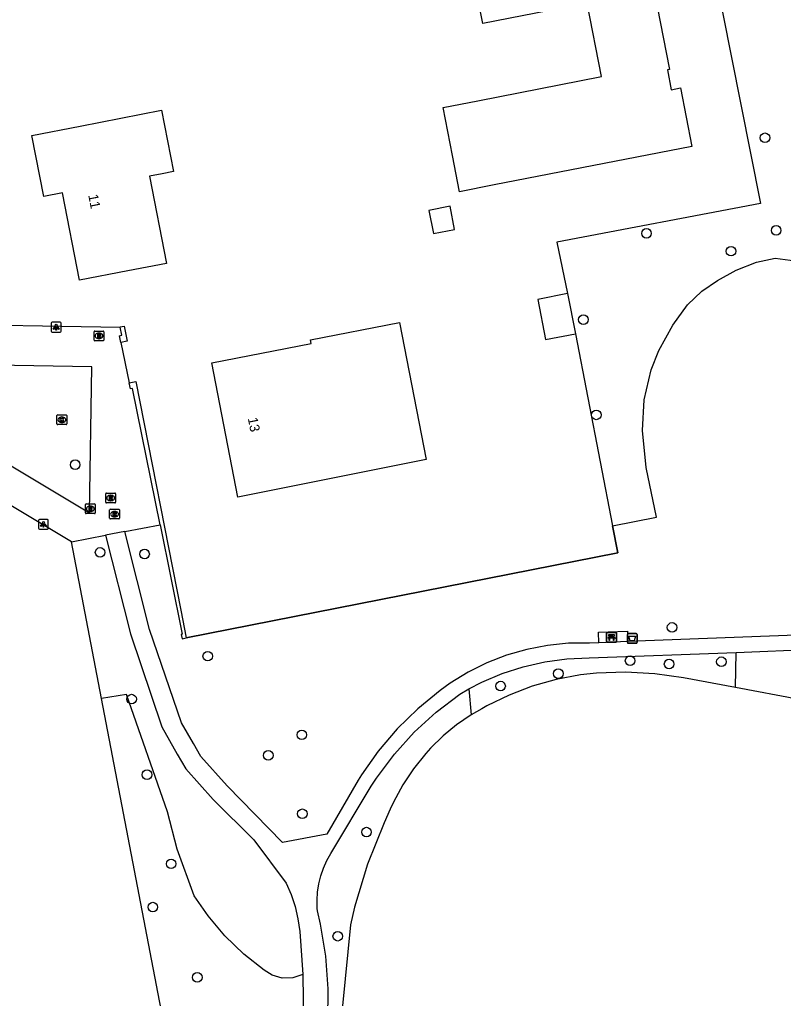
# Model space of a CAD drawing. Extents: x 157663 to 158496, y 379212 to 380934.
# Drawn here: x 158181.3 to 158259.3, y 380082.3 to 380182.1 of the extents above; entities that cross this region are included whole.
import ezdxf

# ---------------------------------------------------------------- set-up
doc = ezdxf.new("R2010")
doc.units = 0
for name, color, linetype in [('IMGEO_Afvalbak', 7, 'Continuous'), ('IMGEO_Bank', 7, 'Continuous'), ('IMGEO_Boom', 7, 'Continuous'), ('IMGEO_Brandkraan', 7, 'Continuous'), ('IMGEO_Groenvoorziening', 7, 'Continuous'), ('IMGEO_Hek', 7, 'Continuous'), ('IMGEO_Kolk', 7, 'Continuous'), ('IMGEO_Lichtpunt', 7, 'Continuous'), ('IMGEO_Loofbos', 7, 'Continuous'), ('IMGEO_Meer_plas_ven_vijver', 7, 'Continuous'), ('IMGEO_Muur', 7, 'Continuous'), ('IMGEO_Pand', 7, 'Continuous'), ('IMGEO_Pand_nummerreeks', 7, 'Continuous'), ('IMGEO_Rioolput', 7, 'Continuous'), ('IMGEO_Voetpad_halfverhard', 7, 'Continuous'), ('IMGEO_Voetpad_open', 7, 'Continuous')]:
    doc.layers.add(name, color=color, linetype=linetype)

msp = doc.modelspace()

# ---------------------------------------------------------------- linework, layer by layer
at = {"layer": 'IMGEO_Afvalbak'}
for p, q in [((158243.348, 380118.59), (158243.348, 380119.39)), ((158243.348, 380119.39), (158243.348, 380118.59)), ((158243.448, 380119.49), (158244.238, 380119.49)), ((158244.238, 380119.49), (158243.448, 380119.49)), ((158244.338, 380119.39), (158244.338, 380118.59)), ((158244.338, 380118.59), (158244.338, 380119.39)), ((158244.238, 380118.49), (158243.448, 380118.49)), ((158243.448, 380118.49), (158244.238, 380118.49))]:
    msp.add_line(p, q, dxfattribs=at)
msp.add_lwpolyline([(158243.491, 380119.204), (158244.195, 380119.204), (158244.046, 380118.734), (158243.64, 380118.734), (158243.491, 380119.204)], dxfattribs=at)
for centre, start, end in [((158243.448, 380119.39), 90, 180), ((158243.448, 380119.39), 90, 180), ((158244.238, 380119.39), 0, 90), ((158244.238, 380119.39), 360, 90), ((158243.448, 380118.59), 180, 270), ((158243.448, 380118.59), 180, 270), ((158244.238, 380118.59), 270, 0), ((158244.238, 380118.59), 270, 0)]:
    msp.add_arc(centre, 0.1, start, end, dxfattribs=at)
at = {"layer": 'IMGEO_Bank'}
for p, q in [((158241.237, 380118.678), (158241.237, 380119.519)), ((158241.237, 380119.519), (158241.237, 380118.678)), ((158241.312, 380119.603), (158242.153, 380119.603)), ((158242.153, 380119.603), (158241.312, 380119.603)), ((158241.934, 380119.001), (158241.541, 380119.001)), ((158241.546, 380119.109), (158241.546, 380119.215)), ((158241.59, 380119.215), (158241.59, 380119.109)), ((158241.878, 380119.221), (158241.596, 380119.221)), ((158241.596, 380119.103), (158241.878, 380119.103)), ((158241.884, 380119.109), (158241.884, 380119.215)), ((158241.928, 380119.215), (158241.928, 380119.109)), ((158242.237, 380119.528), (158242.237, 380118.687)), ((158242.237, 380118.687), (158242.237, 380119.528)), ((158242.162, 380118.603), (158241.321, 380118.603)), ((158241.321, 380118.603), (158242.162, 380118.603))]:
    msp.add_line(p, q, dxfattribs=at)
for points in [[(158241.484, 380119.001), (158241.342, 380119.001), (158241.454, 380119.103), (158241.54, 380119.103)], [(158241.54, 380119.221), (158241.454, 380119.221), (158241.454, 380119.382), (158242.017, 380119.382), (158242.017, 380119.221), (158241.934, 380119.221)], [(158241.534, 380118.994), (158241.534, 380118.787), (158241.491, 380118.787), (158241.491, 380118.994)], [(158241.934, 380119.103), (158242.017, 380119.103), (158242.129, 380119.001), (158241.99, 380119.001)], [(158241.984, 380118.994), (158241.984, 380118.787), (158241.94, 380118.787), (158241.94, 380118.994)]]:
    msp.add_lwpolyline(points, dxfattribs=at)
for centre, radius, start, end in [((158241.315, 380119.525), 0.0779, 92.4484, 184.28452), ((158241.315, 380119.525), 0.0779, 92.4484, 184.28452), ((158241.315, 380118.681), 0.0779, 182.4484, 274.28452), ((158241.315, 380118.681), 0.0779, 182.4484, 274.28452), ((158241.484, 380118.994), 0.00671, 2.89567, 87.10433), ((158241.541, 380118.994), 0.00671, 92.89567, 177.10433), ((158241.539, 380119.214), 0.00671, 2.89567, 87.10433), ((158241.539, 380119.11), 0.00671, 272.89567, 357.10433), ((158241.596, 380119.214), 0.00671, 92.89567, 177.10433), ((158241.596, 380119.11), 0.00671, 182.89567, 267.10433), ((158241.878, 380119.214), 0.00671, 2.89567, 87.10433), ((158241.878, 380119.11), 0.00671, 272.89567, 357.10433), ((158241.935, 380119.214), 0.00671, 92.89567, 177.10433), ((158241.935, 380119.11), 0.00671, 182.89567, 267.10433), ((158241.933, 380118.994), 0.00671, 2.89567, 87.10433), ((158241.99, 380118.994), 0.00671, 92.89567, 177.10433), ((158242.159, 380119.525), 0.0779, 2.4484, 94.28452), ((158242.159, 380119.525), 0.0779, 2.4484, 94.28452), ((158242.159, 380118.681), 0.0779, 272.4484, 4.28452), ((158242.159, 380118.681), 0.0779, 272.4484, 4.28452)]:
    msp.add_arc(centre, radius, start, end, dxfattribs=at)
at = {"layer": 'IMGEO_Boom'}
for centre in [(158257.394, 380170.079), (158245.306, 380160.323), (158258.533, 380160.634), (158253.93, 380158.505), (158238.865, 380151.522), (158240.182, 380141.801), (158187.008, 380136.719), (158189.549, 380127.768), (158194.086, 380127.603), (158247.912, 380120.113), (158200.537, 380117.178), (158243.629, 380116.712), (158247.612, 380116.378), (158252.947, 380116.609), (158236.31, 380115.396), (158230.413, 380114.126), (158192.762, 380112.795), (158210.133, 380109.148), (158206.71, 380107.057), (158194.338, 380105.083), (158210.187, 380101.094), (158216.732, 380099.226), (158196.797, 380095.986), (158194.931, 380091.572), (158213.799, 380088.597), (158199.464, 380084.403)]:
    msp.add_circle(centre, 0.489, dxfattribs=at)
at = {"layer": 'IMGEO_Brandkraan'}
for p, q in [((158188.929, 380149.431), (158188.929, 380150.283)), ((158189.004, 380150.357), (158189.856, 380150.357)), ((158189.417, 380150.137), (158189.442, 380150.137)), ((158189.93, 380150.283), (158189.93, 380149.431)), ((158189.856, 380149.357), (158189.004, 380149.357)), ((158189.44, 380149.577), (158189.415, 380149.577))]:
    msp.add_line(p, q, dxfattribs=at)
for points in [[(158188.929, 380149.431), (158188.929, 380150.283)], [(158189.004, 380150.357), (158189.856, 380150.357)], [(158189.277, 380150.057), (158189.277, 380149.657), (158189.49, 380149.657)], [(158189.508, 380150.057), (158189.277, 380150.057)], [(158189.456, 380149.976), (158189.402, 380149.976), (158189.402, 380149.9)], [(158189.402, 380149.9), (158189.455, 380149.9)], [(158189.464, 380149.824), (158189.402, 380149.824), (158189.402, 380149.743)], [(158189.402, 380149.743), (158189.464, 380149.743)], [(158189.93, 380150.283), (158189.93, 380149.431)], [(158189.856, 380149.357), (158189.004, 380149.357)]]:
    msp.add_lwpolyline(points, dxfattribs=at)
for centre, radius, start, end in [((158189.006, 380150.281), 0.0765, 91.55205, 178.44795), ((158189.006, 380150.281), 0.0765, 91.55205, 178.44795), ((158189.457, 380149.938), 0.0379, 267.82845, 90.93552), ((158189.465, 380149.783), 0.0404, 269.87594, 90.50774), ((158189.496, 380149.908), 0.251, 268.66757, 293.53466), ((158189.512, 380149.912), 0.145, 59.4692, 91.53667), ((158189.537, 380149.959), 0.0922, 285.51372, 58.15012), ((158189.542, 380149.767), 0.105, 301.31148, 78.98903), ((158189.854, 380150.281), 0.0765, 1.55205, 88.44795), ((158189.854, 380150.281), 0.0765, 1.55205, 88.44795), ((158189.006, 380149.433), 0.0765, 181.55205, 268.44795), ((158189.006, 380149.433), 0.0765, 181.55205, 268.44795), ((158189.854, 380149.433), 0.0765, 271.55205, 358.44795), ((158189.854, 380149.433), 0.0765, 271.55205, 358.44795)]:
    msp.add_arc(centre, radius, start, end, dxfattribs=at)
for centre, major_axis, ratio, start_param, end_param in [((158189.416, 380149.857), (-0.387, 0.002), 0.722429, 4.712389, 7.853982), ((158189.441, 380149.857), (-0.39, 0.002), 0.717154, 1.570796, 4.712389)]:
    msp.add_ellipse(centre, major_axis=major_axis, ratio=ratio, start_param=start_param, end_param=end_param, dxfattribs=at)
at = {"layer": 'IMGEO_Groenvoorziening'}
for points in [[(158249.282, 380199.871), (158249.31, 380199.723), (158249.732, 380199.752), (158253.955, 380178.433), (158256.938, 380163.375), (158236.166, 380159.436), (158237.242, 380154.185)], [(158241.844, 380130.469), (158246.34, 380131.354), (158245.283, 380136.444), (158244.881, 380140.214), (158245.051, 380143.35), (158245.768, 380146.398), (158246.55, 380148.355), (158247.991, 380150.961), (158249.472, 380153.047), (158250.941, 380154.422), (158252.551, 380155.518), (158254.465, 380156.577), (158256.52, 380157.382), (158258.436, 380157.793), (158260.48, 380157.532)], [(158238.043, 380150.085), (158241.844, 380130.469)], [(158198.344, 380119.047), (158242.386, 380127.715), (158241.844, 380130.469)], [(158189.705, 380112.851), (158186.635, 380128.853)], [(158254.37, 380113.965), (158254.464, 380117.569)], [(158227.179, 380113.857), (158227.408, 380111.186)]]:
    msp.add_lwpolyline(points, dxfattribs=at)
at = {"layer": 'IMGEO_Hek'}
msp.add_lwpolyline([(158241.844, 380130.469), (158242.386, 380127.715), (158198.344, 380119.047)], dxfattribs=at)
at = {"layer": 'IMGEO_Kolk'}
for p, q in [((158185.148, 380140.88), (158185.148, 380141.732)), ((158185.223, 380141.806), (158186.075, 380141.806)), ((158186.149, 380141.732), (158186.149, 380140.88)), ((158186.075, 380140.806), (158185.223, 380140.806)), ((158185.659, 380141.026), (158185.634, 380141.026)), ((158185.636, 380141.586), (158185.661, 380141.586))]:
    msp.add_line(p, q, dxfattribs=at)
for points in [[(158185.148, 380140.88), (158185.148, 380141.732)], [(158185.223, 380141.806), (158186.075, 380141.806)], [(158186.149, 380141.732), (158186.149, 380140.88)], [(158186.075, 380140.806), (158185.223, 380140.806)], [(158185.469, 380141.506), (158185.592, 380141.506), (158185.592, 380141.355), (158185.722, 380141.506), (158185.886, 380141.506), (158185.74, 380141.355), (158185.893, 380141.106), (158185.741, 380141.106), (158185.656, 380141.27), (158185.592, 380141.203), (158185.592, 380141.106), (158185.469, 380141.106), (158185.469, 380141.506)]]:
    msp.add_lwpolyline(points, dxfattribs=at)
for centre, start, end in [((158185.225, 380141.73), 91.55205, 178.44795), ((158185.225, 380141.73), 91.55205, 178.44795), ((158186.073, 380141.73), 1.55205, 88.44795), ((158186.073, 380141.73), 1.55205, 88.44795), ((158185.225, 380140.882), 181.55205, 268.44795), ((158185.225, 380140.882), 181.55205, 268.44795), ((158186.073, 380140.882), 271.55205, 358.44795), ((158186.073, 380140.882), 271.55205, 358.44795)]:
    msp.add_arc(centre, 0.0765, start, end, dxfattribs=at)
for centre, major_axis, ratio, start_param, end_param in [((158185.635, 380141.306), (-0.387, 0.002), 0.722429, 4.712389, 7.853982), ((158185.66, 380141.306), (-0.39, 0.002), 0.717154, 1.570796, 4.712389)]:
    msp.add_ellipse(centre, major_axis=major_axis, ratio=ratio, start_param=start_param, end_param=end_param, dxfattribs=at)
at = {"layer": 'IMGEO_Lichtpunt'}
for p, q in [((158184.572, 380151.153), (158184.572, 380150.346)), ((158184.572, 380151.153), (158184.572, 380150.346)), ((158185.474, 380151.248), (158184.666, 380151.248)), ((158185.474, 380151.248), (158184.666, 380151.248)), ((158185.568, 380150.346), (158185.568, 380151.153)), ((158185.568, 380150.346), (158185.568, 380151.153)), ((158184.666, 380150.252), (158185.474, 380150.252)), ((158184.666, 380150.252), (158185.474, 380150.252)), ((158183.265, 380131.034), (158183.265, 380130.227)), ((158183.265, 380131.034), (158183.265, 380130.227)), ((158184.167, 380131.129), (158183.359, 380131.129)), ((158184.167, 380131.129), (158183.359, 380131.129)), ((158184.261, 380130.227), (158184.261, 380131.034)), ((158184.261, 380130.227), (158184.261, 380131.034)), ((158183.359, 380130.133), (158184.167, 380130.133)), ((158183.359, 380130.133), (158184.167, 380130.133))]:
    msp.add_line(p, q, dxfattribs=at)
for points in [[(158184.946, 380150.817), (158184.985, 380150.789), (158184.797, 380150.527), (158184.759, 380150.554), (158184.946, 380150.817)], [(158185.048, 380150.769), (158185.095, 380150.769), (158185.095, 380150.447), (158185.048, 380150.447), (158185.048, 380150.769)], [(158185.158, 380150.789), (158185.196, 380150.816), (158185.383, 380150.554), (158185.344, 380150.526), (158185.158, 380150.789)], [(158183.639, 380130.698), (158183.678, 380130.67), (158183.49, 380130.408), (158183.452, 380130.435), (158183.639, 380130.698)], [(158183.741, 380130.65), (158183.788, 380130.65), (158183.788, 380130.328), (158183.741, 380130.328), (158183.741, 380130.65)], [(158183.851, 380130.67), (158183.889, 380130.697), (158184.076, 380130.435), (158184.037, 380130.407), (158183.851, 380130.67)]]:
    msp.add_lwpolyline(points, dxfattribs=at)
for centre in [(158185.071, 380150.951), (158183.764, 380130.832)]:
    msp.add_circle(centre, 0.0994, dxfattribs=at)
for centre, start, end in [((158184.666, 380151.153), 90, 180), ((158184.666, 380151.153), 90, 180), ((158185.474, 380151.153), 0, 90), ((158185.474, 380151.153), 0, 90), ((158184.666, 380150.346), 180, 270), ((158184.666, 380150.346), 180, 270), ((158185.474, 380150.346), 270, 0), ((158185.474, 380150.346), 270, 360), ((158183.359, 380131.034), 90, 180), ((158183.359, 380131.034), 90, 180), ((158184.167, 380131.034), 0, 90), ((158184.167, 380131.034), 0, 90), ((158183.359, 380130.227), 180, 270), ((158183.359, 380130.227), 180, 270), ((158184.167, 380130.227), 270, 0), ((158184.167, 380130.227), 270, 360)]:
    msp.add_arc(centre, 0.0946, start, end, dxfattribs=at)
at = {"layer": 'IMGEO_Loofbos'}
for points in [[(158124.564, 379960.342), (158206.82, 380026.58), (158196.915, 380075.272), (158189.705, 380112.851)], [(158210.231, 380084.706), (158209.212, 380084.341), (158208.131, 380084.309), (158207.093, 380084.613), (158206.305, 380085.127), (158204.2, 380086.772), (158202.278, 380088.628), (158200.56, 380090.674), (158199.162, 380092.731), (158197.422, 380097.472), (158196.412, 380101.293), (158192.25, 380113.266), (158189.705, 380112.851)]]:
    msp.add_lwpolyline(points, dxfattribs=at)
at = {"layer": 'IMGEO_Meer_plas_ven_vijver'}
for points in [[(158254.37, 380113.965), (158249.091, 380114.951), (158246.145, 380115.379), (158243.173, 380115.541), (158240.198, 380115.438), (158238.557, 380115.266), (158236.073, 380114.798), (158233.641, 380114.11), (158231.28, 380113.207), (158229.01, 380112.097), (158228.513, 380111.82), (158227.408, 380111.186)], [(158267.381, 380111.534), (158254.37, 380113.965)], [(158227.408, 380111.186), (158225.932, 380110.182), (158224.552, 380109.05), (158223.279, 380107.8), (158222.779, 380107.242), (158221.535, 380105.691), (158220.435, 380104.036), (158219.487, 380102.288), (158219.15, 380101.561), (158218.526, 380100.185), (158216.828, 380095.943), (158215.516, 380091.565), (158215.097, 380089.762), (158214.27, 380081.49)]]:
    msp.add_lwpolyline(points, dxfattribs=at)
at = {"layer": 'IMGEO_Muur'}
for points in [[(158191.672, 380149.199), (158191.532, 380149.884), (158191.75, 380149.937), (158191.586, 380150.755)], [(158191.586, 380150.755), (158191.589, 380150.781), (158191.991, 380150.866), (158192.313, 380149.335), (158191.672, 380149.199)], [(158192.511, 380145.079), (158193.188, 380145.224), (158197.79, 380121.862), (158198.344, 380119.047)], [(158195.683, 380130.589), (158192.864, 380144.491), (158192.638, 380144.456), (158192.511, 380145.079)], [(158195.683, 380130.589), (158197.936, 380119.413), (158197.828, 380119.391), (158197.914, 380118.959), (158198.344, 380119.047)]]:
    msp.add_lwpolyline(points, dxfattribs=at)
at = {"layer": 'IMGEO_Pand'}
for points in [[(158226.941, 380190.21), (158245.144, 380193.768), (158246.103, 380188.861), (158246.816, 380185.212), (158246.089, 380185.07), (158247.655, 380177.059), (158247.432, 380177.014), (158247.828, 380174.987), (158248.778, 380175.171), (158249.944, 380169.206), (158229.771, 380165.263), (158226.238, 380164.572), (158225.516, 380168.269), (158224.557, 380173.176), (158228.089, 380173.866), (158240.698, 380176.33), (158239.234, 380183.819), (158228.596, 380181.74), (158226.941, 380190.21)], [(158196.329, 380157.237), (158192.368, 380156.509), (158187.461, 380155.55), (158185.719, 380164.464), (158183.81, 380164.091), (158182.594, 380170.311), (158187.502, 380171.27), (158195.819, 380172.895), (158197.042, 380166.633), (158195.895, 380166.409), (158194.593, 380166.154), (158196.329, 380157.237)], [(158225.726, 380160.723), (158225.262, 380163.093), (158223.092, 380162.669), (158223.556, 380160.299), (158225.726, 380160.723)], [(158237.242, 380154.185), (158234.201, 380153.591), (158235.002, 380149.49), (158238.043, 380150.085)], [(158237.242, 380154.185), (158238.043, 380150.085)], [(158220.104, 380151.233), (158222.836, 380137.254), (158203.619, 380133.389), (158200.948, 380147.111), (158211.076, 380149.09), (158211.005, 380149.455), (158220.104, 380151.233)]]:
    msp.add_lwpolyline(points, dxfattribs=at)
at = {"layer": 'IMGEO_Rioolput'}
for p, q in [((158190.127, 380132.893), (158190.127, 380133.745)), ((158190.202, 380133.819), (158191.054, 380133.819)), ((158191.128, 380133.745), (158191.128, 380132.893)), ((158188.05, 380131.796), (158188.05, 380132.648)), ((158188.125, 380132.722), (158188.977, 380132.722)), ((158189.051, 380132.648), (158189.051, 380131.796)), ((158191.054, 380132.819), (158190.202, 380132.819)), ((158190.638, 380133.039), (158190.613, 380133.039)), ((158190.615, 380133.599), (158190.64, 380133.599)), ((158188.977, 380131.722), (158188.125, 380131.722)), ((158188.561, 380131.942), (158188.536, 380131.942)), ((158188.538, 380132.502), (158188.563, 380132.502)), ((158190.525, 380131.252), (158190.525, 380132.104)), ((158190.6, 380132.178), (158191.452, 380132.178)), ((158191.013, 380131.958), (158191.038, 380131.958)), ((158191.526, 380132.104), (158191.526, 380131.252)), ((158191.452, 380131.178), (158190.6, 380131.178)), ((158191.036, 380131.398), (158191.011, 380131.398))]:
    msp.add_line(p, q, dxfattribs=at)
for points in [[(158190.127, 380132.893), (158190.127, 380133.745)], [(158190.202, 380133.819), (158191.054, 380133.819)], [(158191.128, 380133.745), (158191.128, 380132.893)], [(158188.05, 380131.796), (158188.05, 380132.648)], [(158188.125, 380132.722), (158188.977, 380132.722)], [(158189.051, 380132.648), (158189.051, 380131.796)], [(158191.054, 380132.819), (158190.202, 380132.819)], [(158190.716, 380133.517), (158190.464, 380133.519), (158190.464, 380133.119)], [(158190.464, 380133.119), (158190.588, 380133.119), (158190.588, 380133.281), (158190.599, 380133.281)], [(158190.642, 380133.438), (158190.588, 380133.438), (158190.588, 380133.357)], [(158190.588, 380133.357), (158190.64, 380133.357)], [(158190.646, 380133.252), (158190.717, 380133.119), (158190.857, 380133.119), (158190.792, 380133.245)], [(158188.977, 380131.722), (158188.125, 380131.722)], [(158188.639, 380132.42), (158188.387, 380132.422), (158188.387, 380132.022)], [(158188.387, 380132.022), (158188.511, 380132.022), (158188.511, 380132.184), (158188.522, 380132.184)], [(158188.565, 380132.341), (158188.511, 380132.341), (158188.511, 380132.26)], [(158188.511, 380132.26), (158188.563, 380132.26)], [(158188.569, 380132.155), (158188.64, 380132.022), (158188.78, 380132.022), (158188.715, 380132.148)], [(158190.525, 380131.252), (158190.525, 380132.104)], [(158190.6, 380132.178), (158191.452, 380132.178)], [(158191.114, 380131.876), (158190.862, 380131.878), (158190.862, 380131.478)], [(158191.04, 380131.797), (158190.986, 380131.797), (158190.986, 380131.716)], [(158190.986, 380131.716), (158191.038, 380131.716)], [(158191.526, 380132.104), (158191.526, 380131.252)], [(158191.452, 380131.178), (158190.6, 380131.178)], [(158190.862, 380131.478), (158190.986, 380131.478), (158190.986, 380131.64), (158190.997, 380131.64)], [(158191.044, 380131.611), (158191.115, 380131.478), (158191.255, 380131.478), (158191.19, 380131.604)]]:
    msp.add_lwpolyline(points, dxfattribs=at)
for centre, radius, start, end in [((158190.204, 380133.743), 0.0765, 91.55205, 178.44795), ((158190.204, 380133.743), 0.0765, 91.55205, 178.44795), ((158191.052, 380133.743), 0.0765, 1.55205, 88.44795), ((158191.052, 380133.743), 0.0765, 1.55205, 88.44795), ((158188.127, 380132.646), 0.0765, 91.55205, 178.44795), ((158188.127, 380132.646), 0.0765, 91.55205, 178.44795), ((158188.975, 380132.646), 0.0765, 1.55205, 88.44795), ((158188.975, 380132.646), 0.0765, 1.55205, 88.44795), ((158190.204, 380132.895), 0.0765, 181.55205, 268.44795), ((158190.204, 380132.895), 0.0765, 181.55205, 268.44795), ((158190.598, 380133.228), 0.0533, 26.02933, 88.69889), ((158190.624, 380133.546), 0.19, 274.7715, 282.96867), ((158190.648, 380133.342), 0.0964, 77.00612, 93.18647), ((158190.662, 380133.399), 0.0378, 276.66336, 79.67722), ((158190.715, 380133.407), 0.109, 350.36119, 89.41601), ((158190.713, 380133.407), 0.112, 277.58423, 350.98172), ((158190.697, 380133.192), 0.108, 29.51342, 73.79051), ((158191.052, 380132.895), 0.0765, 271.55205, 358.44795), ((158191.052, 380132.895), 0.0765, 271.55205, 358.44795), ((158188.127, 380131.798), 0.0765, 181.55205, 268.44795), ((158188.127, 380131.798), 0.0765, 181.55205, 268.44795), ((158188.521, 380132.131), 0.0533, 26.02933, 88.69889), ((158188.547, 380132.449), 0.19, 274.7715, 282.96867), ((158188.571, 380132.245), 0.0964, 77.00612, 93.18647), ((158188.585, 380132.302), 0.0378, 276.66336, 79.67722), ((158188.638, 380132.31), 0.109, 350.36119, 89.41601), ((158188.636, 380132.31), 0.112, 277.58423, 350.98172), ((158188.62, 380132.095), 0.108, 29.51342, 73.79051), ((158188.975, 380131.798), 0.0765, 271.55205, 358.44795), ((158188.975, 380131.798), 0.0765, 271.55205, 358.44795), ((158190.602, 380132.102), 0.0765, 91.55205, 178.44795), ((158190.602, 380132.102), 0.0765, 91.55205, 178.44795), ((158191.022, 380131.905), 0.19, 274.7715, 282.96867), ((158191.046, 380131.701), 0.0964, 77.00612, 93.18647), ((158191.06, 380131.758), 0.0378, 276.66336, 79.67722), ((158191.113, 380131.766), 0.109, 350.36119, 89.41601), ((158191.111, 380131.766), 0.112, 277.58423, 350.98172), ((158191.095, 380131.551), 0.108, 29.51342, 73.79051), ((158191.45, 380132.102), 0.0765, 1.55205, 88.44795), ((158191.45, 380132.102), 0.0765, 1.55205, 88.44795), ((158190.602, 380131.254), 0.0765, 181.55205, 268.44795), ((158190.602, 380131.254), 0.0765, 181.55205, 268.44795), ((158190.996, 380131.587), 0.0533, 26.02933, 88.69889), ((158191.45, 380131.254), 0.0765, 271.55205, 358.44795), ((158191.45, 380131.254), 0.0765, 271.55205, 358.44795)]:
    msp.add_arc(centre, radius, start, end, dxfattribs=at)
for centre, major_axis, ratio, start_param, end_param in [((158190.614, 380133.319), (-0.387, 0.002), 0.722429, 4.712389, 7.853982), ((158190.639, 380133.319), (-0.39, 0.002), 0.717154, 1.570796, 4.712389), ((158188.537, 380132.222), (-0.387, 0.002), 0.722429, 4.712389, 7.853982), ((158188.562, 380132.222), (-0.39, 0.002), 0.717154, 1.570796, 4.712389), ((158191.012, 380131.678), (-0.387, 0.002), 0.722429, 4.712389, 7.853982), ((158191.037, 380131.678), (-0.39, 0.002), 0.717154, 1.570796, 4.712389)]:
    msp.add_ellipse(centre, major_axis=major_axis, ratio=ratio, start_param=start_param, end_param=end_param, dxfattribs=at)
at = {"layer": 'IMGEO_Voetpad_halfverhard'}
for points in [[(158240.456, 380118.552), (158239.497, 380118.517), (158237.346, 380118.49), (158235.206, 380118.271), (158233.093, 380117.862), (158231.026, 380117.266), (158229.021, 380116.487), (158227.093, 380115.533), (158225.258, 380114.41), (158224.25, 380113.691), (158221.96, 380111.817), (158219.847, 380109.747), (158217.927, 380107.496), (158216.215, 380105.082), (158215.867, 380104.529), (158212.668, 380099.024), (158208.151, 380098.175), (158202.514, 380103.949), (158199.841, 380106.951), (158199.078, 380108.26), (158197.853, 380110.36), (158194.594, 380119.898), (158192.06, 380129.894)], [(158190.09, 380129.516), (158192.652, 380119.474), (158195.848, 380109.962), (158197.417, 380107.192), (158198.282, 380105.664), (158201.082, 380102.549), (158205.243, 380098.446), (158208.535, 380094.027), (158209.037, 380092.861), (158209.443, 380091.629), (158209.738, 380090.366), (158209.918, 380089.081), (158210.231, 380084.706)], [(158265.976, 380119.538), (158243.399, 380118.667)], [(158254.464, 380117.569), (158262.527, 380117.878), (158267.198, 380118.221), (158273.275, 380119.607), (158274.494, 380119.636), (158277.924, 380118.464), (158282.283, 380116.482), (158282.587, 380116.307), (158282.905, 380116.16), (158283.236, 380116.042), (158283.575, 380115.954), (158283.921, 380115.896), (158284.271, 380115.87), (158284.622, 380115.875), (158284.97, 380115.912), (158285.315, 380115.979), (158285.651, 380116.077), (158285.692, 380116.091)], [(158227.179, 380113.857), (158228.486, 380114.527), (158230.573, 380115.41), (158232.73, 380116.102), (158234.94, 380116.599), (158237.186, 380116.897), (158239.45, 380116.993), (158254.464, 380117.569)], [(158212.777, 380079.931), (158212.827, 380083.244), (158212.581, 380086.549), (158212.041, 380089.819), (158211.725, 380091.186), (158211.706, 380091.421), (158211.685, 380092.263), (158211.74, 380093.103), (158211.87, 380093.935), (158212.074, 380094.752), (158212.349, 380095.547), (158212.695, 380096.315), (158213.108, 380097.049), (158217.201, 380103.923), (158217.745, 380104.74), (158219.573, 380107.161), (158221.61, 380109.409), (158223.84, 380111.466), (158226.244, 380113.316), (158227.179, 380113.857)], [(158210.231, 380084.706), (158210.325, 380077.07), (158208.932, 380073.078), (158207.007, 380068.773), (158206.513, 380067.083), (158206.173, 380065.355), (158205.988, 380063.604), (158205.96, 380061.843), (158206.09, 380060.087), (158206.376, 380058.349), (158206.816, 380056.644), (158207.407, 380054.985), (158207.94, 380053.791), (158208.298, 380053.289), (158208.7, 380052.82), (158209.142, 380052.39), (158209.621, 380052), (158210.053, 380051.705)]]:
    msp.add_lwpolyline(points, dxfattribs=at)
at = {"layer": 'IMGEO_Voetpad_open'}
for points in [[(158171.741, 380151.076), (158191.586, 380150.755)], [(158191.672, 380149.199), (158192.511, 380145.079)], [(158168.979, 380143.487), (158188.471, 380131.813), (158188.691, 380146.709), (158170.949, 380147.011)], [(158186.635, 380128.853), (158166.68, 380140.8)], [(158192.06, 380129.894), (158190.09, 380129.516)], [(158192.06, 380129.894), (158195.683, 380130.589)], [(158186.635, 380128.853), (158190.09, 380129.516)], [(158240.456, 380118.552), (158240.415, 380119.62), (158243.358, 380119.734), (158243.399, 380118.667)], [(158243.399, 380118.667), (158240.456, 380118.552)]]:
    msp.add_lwpolyline(points, dxfattribs=at)

# ---------------------------------------------------------------- texts
at = {"layer": 'IMGEO_Pand_nummerreeks'}
for s, rotation, p in [('11', 281.05755, (158188.333, 380164.227)), ('13', 281.01202, (158204.617, 380141.453))]:
    msp.add_text(s, height=1, rotation=rotation, dxfattribs=at).set_placement(p)

doc.saveas('drawing.dxf')
